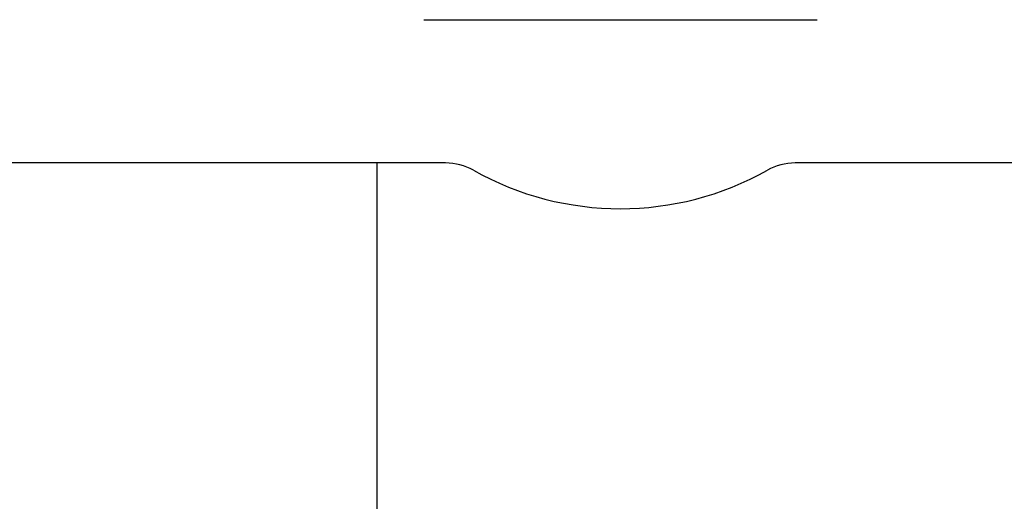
# Model space of a CAD drawing. Header units: inches. Extents: x 24 to 1128, y -58 to 748.
# Tile 516 of 656: x 741.98 to 745.23, y 297.45 to 299.05. Entities that reach past the tile are written whole.
import ezdxf

# ---------------------------------------------------------------- set-up
doc = ezdxf.new("R2010")
doc.units = ezdxf.units.IN
doc.header["$LTSCALE"] = 32
doc.header["$MEASUREMENT"] = 0
doc.layers.add('Visible (ANSI)', color=7, linetype='Continuous', lineweight=30)

msp = doc.modelspace()

# ---------------------------------------------------------------- linework, layer by layer
at = {"layer": 'Visible (ANSI)'}
for p, q in [((743.31067, 299.04617), (744.61067, 299.04617)), ((743.38301, 298.57242), (741.86692, 298.57242)), ((743.15563, 298.57242), (743.15563, 295.12025)), ((746.05442, 298.57242), (744.53833, 298.57242))]:
    msp.add_line(p, q, dxfattribs=at)
for centre, radius, start, end in [((743.38301, 298.38492), 0.1875, 60.65517, 90), ((744.53833, 298.38492), 0.1875, 90, 119.34483), ((743.96067, 299.41242), 0.99125, 240.65517, 299.34483)]:
    msp.add_arc(centre, radius, start, end, dxfattribs=at)

doc.saveas('drawing.dxf')
